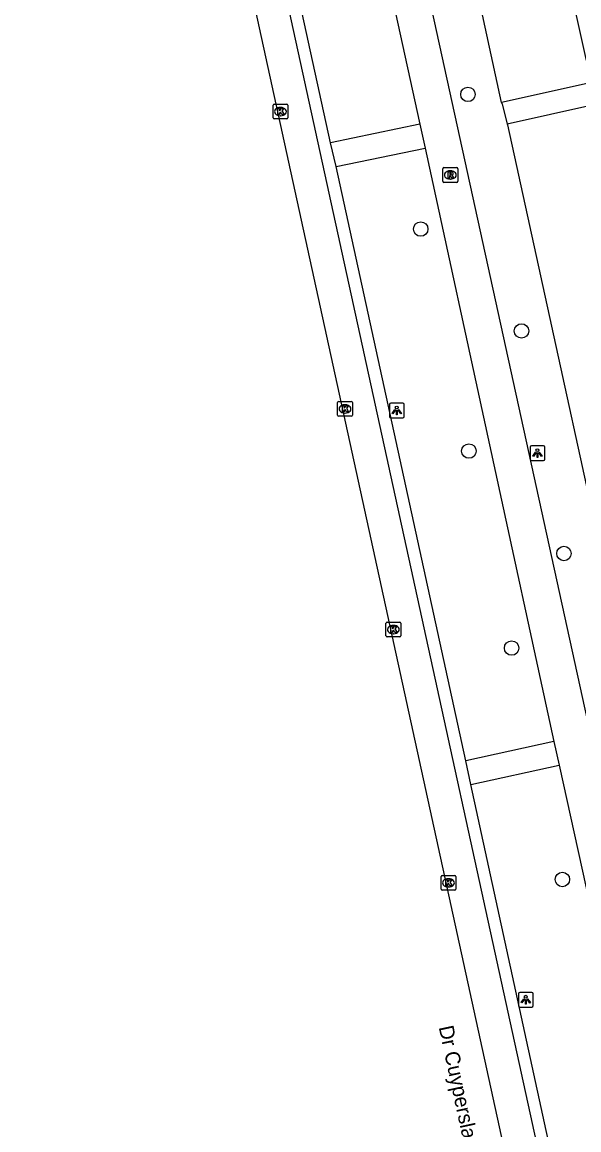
# Model space of a CAD drawing. Extents: x 160557 to 161245, y 385330 to 386505.
# Drawn here: x 160679 to 160716.6, y 385961 to 386036 of the extents above; entities that cross this region are included whole.
import ezdxf

# ---------------------------------------------------------------- set-up
doc = ezdxf.new("R2010")
doc.units = 0
for name, color, linetype in [('IMGEO_Boom', 7, 'Continuous'), ('IMGEO_Fietspad_gesloten', 7, 'Continuous'), ('IMGEO_Kolk', 7, 'Continuous'), ('IMGEO_Lichtpunt', 7, 'Continuous'), ('IMGEO_Openbare_ruimte_label', 7, 'Continuous'), ('IMGEO_Pand', 7, 'Continuous'), ('IMGEO_Rijbaan_lokaal_gesloten', 7, 'Continuous'), ('IMGEO_Rioolput', 7, 'Continuous'), ('IMGEO_Voetpad_open', 7, 'Continuous')]:
    doc.layers.add(name, color=color, linetype=linetype)

msp = doc.modelspace()

# ---------------------------------------------------------------- linework, layer by layer
at = {"layer": 'IMGEO_Boom'}
for centre in [(160709.119, 386031.113), (160705.929, 386021.995), (160712.744, 386015.099), (160709.186, 386006.972), (160715.616, 386000.039), (160712.075, 385993.637), (160715.511, 385977.98)]:
    msp.add_circle(centre, 0.489, dxfattribs=at)
at = {"layer": 'IMGEO_Fietspad_gesloten'}
for points in [[(160734.335, 385910.619), (160688.379, 386120.515), (160685.475, 386134.246), (160684.879, 386136.929)], [(160696.16, 386073.425), (160705.869, 386029.102)], [(160705.869, 386029.102), (160706.223, 386027.475)], [(160706.223, 386027.475), (160714.941, 385987.315)], [(160714.941, 385987.315), (160715.3, 385985.704)], [(160715.3, 385985.704), (160725.332, 385940.095)]]:
    msp.add_lwpolyline(points, dxfattribs=at)
at = {"layer": 'IMGEO_Kolk'}
for p, q in [((160695.938, 386029.52), (160695.938, 386030.372)), ((160696.013, 386030.446), (160696.865, 386030.446)), ((160696.939, 386030.372), (160696.939, 386029.52)), ((160696.449, 386029.666), (160696.424, 386029.666)), ((160696.426, 386030.226), (160696.451, 386030.226)), ((160696.865, 386029.446), (160696.013, 386029.446)), ((160700.304, 386009.397), (160700.304, 386010.249)), ((160700.379, 386010.323), (160701.231, 386010.323)), ((160701.305, 386010.249), (160701.305, 386009.397)), ((160700.815, 386009.543), (160700.79, 386009.543)), ((160700.792, 386010.103), (160700.817, 386010.103)), ((160701.231, 386009.323), (160700.379, 386009.323)), ((160703.578, 385994.467), (160703.578, 385995.319)), ((160703.653, 385995.393), (160704.505, 385995.393)), ((160704.066, 385995.173), (160704.091, 385995.173)), ((160704.579, 385995.319), (160704.579, 385994.467)), ((160704.505, 385994.393), (160703.653, 385994.393)), ((160704.089, 385994.613), (160704.064, 385994.613)), ((160707.304, 385977.327), (160707.304, 385978.179)), ((160707.379, 385978.253), (160708.231, 385978.253)), ((160707.792, 385978.033), (160707.817, 385978.033)), ((160708.305, 385978.179), (160708.305, 385977.327)), ((160708.231, 385977.253), (160707.379, 385977.253)), ((160707.815, 385977.473), (160707.79, 385977.473))]:
    msp.add_line(p, q, dxfattribs=at)
for points in [[(160695.938, 386029.52), (160695.938, 386030.372)], [(160696.013, 386030.446), (160696.865, 386030.446)], [(160696.939, 386030.372), (160696.939, 386029.52)], [(160696.259, 386030.146), (160696.382, 386030.146), (160696.382, 386029.995), (160696.512, 386030.146), (160696.676, 386030.146), (160696.53, 386029.995), (160696.683, 386029.746), (160696.531, 386029.746), (160696.446, 386029.91), (160696.382, 386029.843), (160696.382, 386029.746), (160696.259, 386029.746), (160696.259, 386030.146)], [(160696.865, 386029.446), (160696.013, 386029.446)], [(160700.304, 386009.397), (160700.304, 386010.249)], [(160700.379, 386010.323), (160701.231, 386010.323)], [(160701.305, 386010.249), (160701.305, 386009.397)], [(160700.625, 386010.023), (160700.748, 386010.023), (160700.748, 386009.872), (160700.878, 386010.023), (160701.042, 386010.023), (160700.896, 386009.872), (160701.049, 386009.623), (160700.897, 386009.623), (160700.812, 386009.787), (160700.748, 386009.72), (160700.748, 386009.623), (160700.625, 386009.623), (160700.625, 386010.023)], [(160701.231, 386009.323), (160700.379, 386009.323)], [(160703.578, 385994.467), (160703.578, 385995.319)], [(160703.653, 385995.393), (160704.505, 385995.393)], [(160704.579, 385995.319), (160704.579, 385994.467)], [(160704.505, 385994.393), (160703.653, 385994.393)], [(160703.899, 385995.093), (160704.022, 385995.093), (160704.022, 385994.942), (160704.152, 385995.093), (160704.316, 385995.093), (160704.17, 385994.942), (160704.323, 385994.693), (160704.171, 385994.693), (160704.086, 385994.857), (160704.022, 385994.79), (160704.022, 385994.693), (160703.899, 385994.693), (160703.899, 385995.093)], [(160707.304, 385977.327), (160707.304, 385978.179)], [(160707.379, 385978.253), (160708.231, 385978.253)], [(160707.625, 385977.953), (160707.748, 385977.953), (160707.748, 385977.802), (160707.878, 385977.953), (160708.042, 385977.953), (160707.896, 385977.802), (160708.049, 385977.553), (160707.897, 385977.553), (160707.812, 385977.717), (160707.748, 385977.65), (160707.748, 385977.553), (160707.625, 385977.553), (160707.625, 385977.953)], [(160708.305, 385978.179), (160708.305, 385977.327)], [(160708.231, 385977.253), (160707.379, 385977.253)]]:
    msp.add_lwpolyline(points, dxfattribs=at)
for centre, start, end in [((160696.015, 386030.37), 91.55205, 178.44795), ((160696.015, 386030.37), 91.55205, 178.44795), ((160696.863, 386030.37), 1.55205, 88.44795), ((160696.863, 386030.37), 1.55205, 88.44795), ((160696.015, 386029.522), 181.55205, 268.44795), ((160696.015, 386029.522), 181.55205, 268.44795), ((160696.863, 386029.522), 271.55205, 358.44795), ((160696.863, 386029.522), 271.55205, 358.44795), ((160700.381, 386010.247), 91.55205, 178.44795), ((160700.381, 386010.247), 91.55205, 178.44795), ((160701.229, 386010.247), 1.55205, 88.44795), ((160701.229, 386010.247), 1.55205, 88.44795), ((160700.381, 386009.399), 181.55205, 268.44795), ((160700.381, 386009.399), 181.55205, 268.44795), ((160701.229, 386009.399), 271.55205, 358.44795), ((160701.229, 386009.399), 271.55205, 358.44795), ((160703.655, 385995.317), 91.55205, 178.44795), ((160703.655, 385995.317), 91.55205, 178.44795), ((160704.503, 385995.317), 1.55205, 88.44795), ((160704.503, 385995.317), 1.55205, 88.44795), ((160703.655, 385994.469), 181.55205, 268.44795), ((160703.655, 385994.469), 181.55205, 268.44795), ((160704.503, 385994.469), 271.55205, 358.44795), ((160704.503, 385994.469), 271.55205, 358.44795), ((160707.381, 385978.177), 91.55205, 178.44795), ((160707.381, 385978.177), 91.55205, 178.44795), ((160708.229, 385978.177), 1.55205, 88.44795), ((160708.229, 385978.177), 1.55205, 88.44795), ((160707.381, 385977.329), 181.55205, 268.44795), ((160707.381, 385977.329), 181.55205, 268.44795), ((160708.229, 385977.329), 271.55205, 358.44795), ((160708.229, 385977.329), 271.55205, 358.44795)]:
    msp.add_arc(centre, 0.0765, start, end, dxfattribs=at)
for centre, major_axis, ratio, start_param, end_param in [((160696.425, 386029.946), (-0.387, 0.002), 0.722429, 4.712389, 7.853982), ((160696.45, 386029.946), (-0.39, 0.002), 0.717154, 1.570796, 4.712389), ((160700.791, 386009.823), (-0.387, 0.002), 0.722429, 4.712389, 7.853982), ((160700.816, 386009.823), (-0.39, 0.002), 0.717154, 1.570796, 4.712389), ((160704.065, 385994.893), (-0.387, 0.002), 0.722429, 4.712389, 7.853982), ((160704.09, 385994.893), (-0.39, 0.002), 0.717154, 1.570796, 4.712389), ((160707.791, 385977.753), (-0.387, 0.002), 0.722429, 4.712389, 7.853982), ((160707.816, 385977.753), (-0.39, 0.002), 0.717154, 1.570796, 4.712389)]:
    msp.add_ellipse(centre, major_axis=major_axis, ratio=ratio, start_param=start_param, end_param=end_param, dxfattribs=at)
at = {"layer": 'IMGEO_Lichtpunt'}
for p, q in [((160703.807, 386010.121), (160703.807, 386009.314)), ((160703.807, 386010.121), (160703.807, 386009.314)), ((160704.709, 386010.216), (160703.901, 386010.216)), ((160704.709, 386010.216), (160703.901, 386010.216)), ((160704.803, 386009.314), (160704.803, 386010.121)), ((160704.803, 386009.314), (160704.803, 386010.121)), ((160703.901, 386009.22), (160704.709, 386009.22)), ((160703.901, 386009.22), (160704.709, 386009.22)), ((160713.325, 386007.234), (160713.325, 386006.427)), ((160713.325, 386007.234), (160713.325, 386006.427)), ((160714.227, 386007.329), (160713.419, 386007.329)), ((160714.227, 386007.329), (160713.419, 386007.329)), ((160714.321, 386006.427), (160714.321, 386007.234)), ((160714.321, 386006.427), (160714.321, 386007.234)), ((160713.419, 386006.333), (160714.227, 386006.333)), ((160713.419, 386006.333), (160714.227, 386006.333)), ((160712.536, 385970.245), (160712.536, 385969.438)), ((160712.536, 385970.245), (160712.536, 385969.438)), ((160713.438, 385970.34), (160712.63, 385970.34)), ((160713.438, 385970.34), (160712.63, 385970.34)), ((160713.532, 385969.438), (160713.532, 385970.245)), ((160713.532, 385969.438), (160713.532, 385970.245)), ((160712.63, 385969.344), (160713.438, 385969.344)), ((160712.63, 385969.344), (160713.438, 385969.344))]:
    msp.add_line(p, q, dxfattribs=at)
for points in [[(160704.181, 386009.785), (160704.22, 386009.757), (160704.032, 386009.495), (160703.994, 386009.522), (160704.181, 386009.785)], [(160704.283, 386009.737), (160704.33, 386009.737), (160704.33, 386009.415), (160704.283, 386009.415), (160704.283, 386009.737)], [(160704.393, 386009.757), (160704.431, 386009.784), (160704.618, 386009.522), (160704.579, 386009.494), (160704.393, 386009.757)], [(160713.699, 386006.898), (160713.738, 386006.87), (160713.55, 386006.608), (160713.512, 386006.635), (160713.699, 386006.898)], [(160713.801, 386006.85), (160713.848, 386006.85), (160713.848, 386006.528), (160713.801, 386006.528), (160713.801, 386006.85)], [(160713.911, 386006.87), (160713.949, 386006.897), (160714.136, 386006.635), (160714.097, 386006.607), (160713.911, 386006.87)], [(160712.91, 385969.909), (160712.949, 385969.881), (160712.761, 385969.619), (160712.723, 385969.646), (160712.91, 385969.909)], [(160713.012, 385969.861), (160713.059, 385969.861), (160713.059, 385969.539), (160713.012, 385969.539), (160713.012, 385969.861)], [(160713.122, 385969.881), (160713.16, 385969.908), (160713.347, 385969.646), (160713.308, 385969.618), (160713.122, 385969.881)]]:
    msp.add_lwpolyline(points, dxfattribs=at)
for centre in [(160704.306, 386009.919), (160713.824, 386007.032), (160713.035, 385970.043)]:
    msp.add_circle(centre, 0.0994, dxfattribs=at)
for centre, start, end in [((160703.901, 386010.121), 90, 180), ((160703.901, 386010.121), 90, 180), ((160704.709, 386010.121), 0, 90), ((160704.709, 386010.121), 0, 90), ((160703.901, 386009.314), 180, 270), ((160703.901, 386009.314), 180, 270), ((160704.709, 386009.314), 270, 0), ((160704.709, 386009.314), 270, 360), ((160713.419, 386007.234), 90, 180), ((160713.419, 386007.234), 90, 180), ((160714.227, 386007.234), 0, 90), ((160714.227, 386007.234), 0, 90), ((160713.419, 386006.427), 180, 270), ((160713.419, 386006.427), 180, 270), ((160714.227, 386006.427), 270, 0), ((160714.227, 386006.427), 270, 360), ((160712.63, 385970.245), 90, 180), ((160712.63, 385970.245), 90, 180), ((160713.438, 385970.245), 0, 90), ((160713.438, 385970.245), 0, 90), ((160712.63, 385969.438), 180, 270), ((160712.63, 385969.438), 180, 270), ((160713.438, 385969.438), 270, 0), ((160713.438, 385969.438), 270, 360)]:
    msp.add_arc(centre, 0.0946, start, end, dxfattribs=at)
at = {"layer": 'IMGEO_Pand'}
msp.add_lwpolyline([(160715.715, 386039.709), (160717.125, 386033.397), (160722.005, 386034.487), (160725.508, 386035.269), (160724.098, 386041.582)], dxfattribs=at)
at = {"layer": 'IMGEO_Rijbaan_lokaal_gesloten'}
msp.add_lwpolyline([(160712.973, 385953.392), (160692.451, 386047.423), (160683.393, 386087.876), (160682.085, 386093.997), (160678.966, 386109.055)], dxfattribs=at)
at = {"layer": 'IMGEO_Rioolput'}
for p, q in [((160707.427, 386025.231), (160707.427, 386026.083)), ((160707.502, 386026.157), (160708.354, 386026.157)), ((160707.915, 386025.937), (160707.94, 386025.937)), ((160708.428, 386026.083), (160708.428, 386025.231)), ((160708.354, 386025.157), (160707.502, 386025.157)), ((160707.938, 386025.377), (160707.913, 386025.377))]:
    msp.add_line(p, q, dxfattribs=at)
for points in [[(160707.427, 386025.231), (160707.427, 386026.083)], [(160707.502, 386026.157), (160708.354, 386026.157)], [(160708.428, 386026.083), (160708.428, 386025.231)], [(160708.354, 386025.157), (160707.502, 386025.157)], [(160708.016, 386025.855), (160707.764, 386025.857), (160707.764, 386025.457)], [(160707.764, 386025.457), (160707.888, 386025.457), (160707.888, 386025.619), (160707.899, 386025.619)], [(160707.942, 386025.776), (160707.888, 386025.776), (160707.888, 386025.695)], [(160707.888, 386025.695), (160707.94, 386025.695)], [(160707.946, 386025.59), (160708.017, 386025.457), (160708.157, 386025.457), (160708.092, 386025.583)]]:
    msp.add_lwpolyline(points, dxfattribs=at)
for centre, radius, start, end in [((160707.504, 386026.081), 0.0765, 91.55205, 178.44795), ((160707.504, 386026.081), 0.0765, 91.55205, 178.44795), ((160708.352, 386026.081), 0.0765, 1.55205, 88.44795), ((160708.352, 386026.081), 0.0765, 1.55205, 88.44795), ((160707.504, 386025.233), 0.0765, 181.55205, 268.44795), ((160707.504, 386025.233), 0.0765, 181.55205, 268.44795), ((160707.898, 386025.566), 0.0533, 26.02933, 88.69889), ((160707.924, 386025.884), 0.19, 274.7715, 282.96867), ((160707.948, 386025.68), 0.0964, 77.00612, 93.18647), ((160707.962, 386025.737), 0.0378, 276.66336, 79.67722), ((160708.015, 386025.745), 0.109, 350.36119, 89.41601), ((160708.013, 386025.745), 0.112, 277.58423, 350.98172), ((160707.997, 386025.53), 0.108, 29.51342, 73.79051), ((160708.352, 386025.233), 0.0765, 271.55205, 358.44795), ((160708.352, 386025.233), 0.0765, 271.55205, 358.44795)]:
    msp.add_arc(centre, radius, start, end, dxfattribs=at)
for centre, major_axis, ratio, start_param, end_param in [((160707.914, 386025.657), (-0.387, 0.002), 0.722429, 4.712389, 7.853982), ((160707.939, 386025.657), (-0.39, 0.002), 0.717154, 1.570796, 4.712389)]:
    msp.add_ellipse(centre, major_axis=major_axis, ratio=ratio, start_param=start_param, end_param=end_param, dxfattribs=at)
at = {"layer": 'IMGEO_Voetpad_open'}
for points in [[(160681.755, 386106.605), (160715.117, 385953.934)], [(160699.818, 386027.828), (160690.152, 386072.13)], [(160711.403, 386030.553), (160702.894, 386069.817)], [(160737.025, 386041.21), (160737.484, 386036.351), (160711.403, 386030.553)], [(160711.783, 386029.121), (160738.155, 386034.996), (160739.291, 386029.832)], [(160711.403, 386030.553), (160711.428, 386030.438), (160711.783, 386029.121)], [(160705.869, 386029.102), (160699.818, 386027.828)], [(160711.783, 386029.121), (160711.803, 386029.046), (160720.571, 385988.884)], [(160700.201, 386026.224), (160699.818, 386027.828)], [(160700.201, 386026.224), (160706.223, 386027.475)], [(160708.982, 385986.002), (160700.201, 386026.224)], [(160714.941, 385987.315), (160708.982, 385986.002)], [(160709.32, 385984.406), (160708.982, 385986.002)], [(160709.32, 385984.406), (160715.3, 385985.704)], [(160715.906, 385954.156), (160709.32, 385984.406)]]:
    msp.add_lwpolyline(points, dxfattribs=at)

# ---------------------------------------------------------------- texts
at = {"layer": 'IMGEO_Openbare_ruimte_label'}
msp.add_text('Dr Cuyperslaan', height=1, rotation=282.11876, dxfattribs=at).set_placement((160707.14, 385967.983))

doc.saveas('drawing.dxf')
